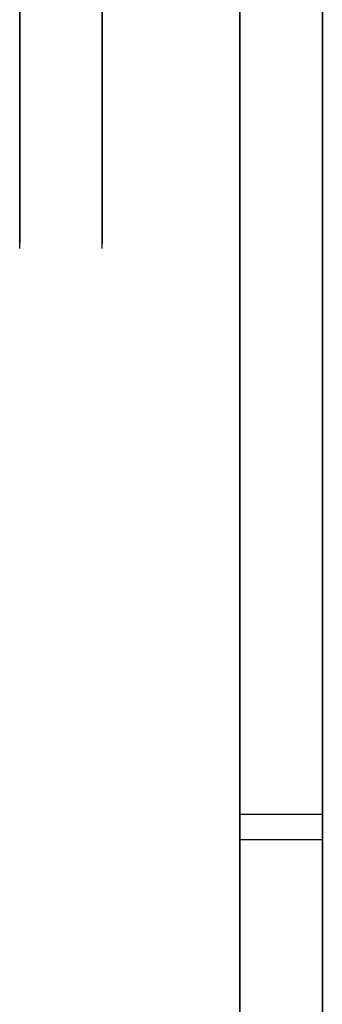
# Model space of a CAD drawing. Header units: millimetres. Extents: x 0 to 1524, y 0 to 1016.
# Tile 312 of 352: x 1395.454 to 1396.004, y 402.069 to 403.857. Entities that reach past the tile are written whole.
import ezdxf

# ---------------------------------------------------------------- set-up
doc = ezdxf.new("R2010")
doc.units = ezdxf.units.MM
doc.header["$LTSCALE"] = 83.82
doc.layers.get('0').update_dxf_attribs({"linetype": 'CONTINUOUS'})

msp = doc.modelspace()

# ---------------------------------------------------------------- linework, layer by layer
at = {"color": 6, "linetype": 'CONTINUOUS'}
for p, q in [((1395.854, 410.4709), (1395.854, 401.4231)), ((1396.004, 410.4709), (1396.004, 401.4231)), ((1395.854, 401.3593), (1395.854, 410.4111)), ((1396.004, 401.3593), (1396.004, 410.4111)), ((1395.854, 402.4138), (1395.854, 409.9136)), ((1396.004, 402.4138), (1396.004, 409.9136)), ((1395.854, 409.8684), (1395.854, 402.3686)), ((1396.004, 409.8684), (1396.004, 402.3686)), ((1395.854, 401.4191), (1395.854, 407.9173)), ((1395.854, 407.9173), (1395.854, 401.9158)), ((1396.004, 407.9173), (1396.004, 401.9158)), ((1396.004, 401.4191), (1396.004, 407.9173)), ((1395.854, 401.8666), (1395.854, 407.8648)), ((1395.854, 407.8648), (1395.854, 401.3633)), ((1396.004, 407.8648), (1396.004, 401.3633)), ((1396.004, 401.8666), (1396.004, 407.8648)), ((1395.854, 402.3912), (1395.854, 402.4138)), ((1396.004, 402.4138), (1395.854, 402.4138)), ((1396.004, 402.3912), (1396.004, 402.4138)), ((1395.854, 402.3686), (1395.854, 402.3912)), ((1396.004, 402.3686), (1396.004, 402.3912)), ((1395.854, 402.3686), (1396.004, 402.3686))]:
    msp.add_line(p, q, dxfattribs=at)
at = {"color": 7, "linetype": 'CONTINUOUS'}
for p, q in [((1395.454, 403.4411), (1395.454, 408.7015)), ((1395.604, 403.4411), (1395.604, 408.7015))]:
    msp.add_line(p, q, dxfattribs=at)
for points in [[(1395.454, 404.0789), (1395.454, 403.7671), (1395.454, 403.5553), (1395.454, 403.4515), (1395.454, 403.4608), (1395.454, 403.5825), (1395.454, 403.8113), (1395.454, 404.1383), (1395.454, 404.5592), (1395.454, 405.0432), (1395.454, 405.5785), (1395.454, 406.1448), (1395.454, 406.7307), (1395.454, 407.2934), (1395.454, 407.8217), (1395.454, 408.2955), (1395.454, 408.7032)], [(1395.604, 408.7032), (1395.604, 408.3034), (1395.604, 407.8307), (1395.604, 407.3032), (1395.604, 406.7307), (1395.604, 406.155), (1395.604, 405.5884), (1395.604, 405.0523), (1395.604, 404.5592), (1395.604, 404.145), (1395.604, 403.8163), (1395.604, 403.5857), (1395.604, 403.4608), (1395.604, 403.4506), (1395.604, 403.5525), (1395.604, 403.7625), (1395.604, 404.0789)]]:
    msp.add_lwpolyline(points, dxfattribs=at)

doc.saveas('drawing.dxf')
